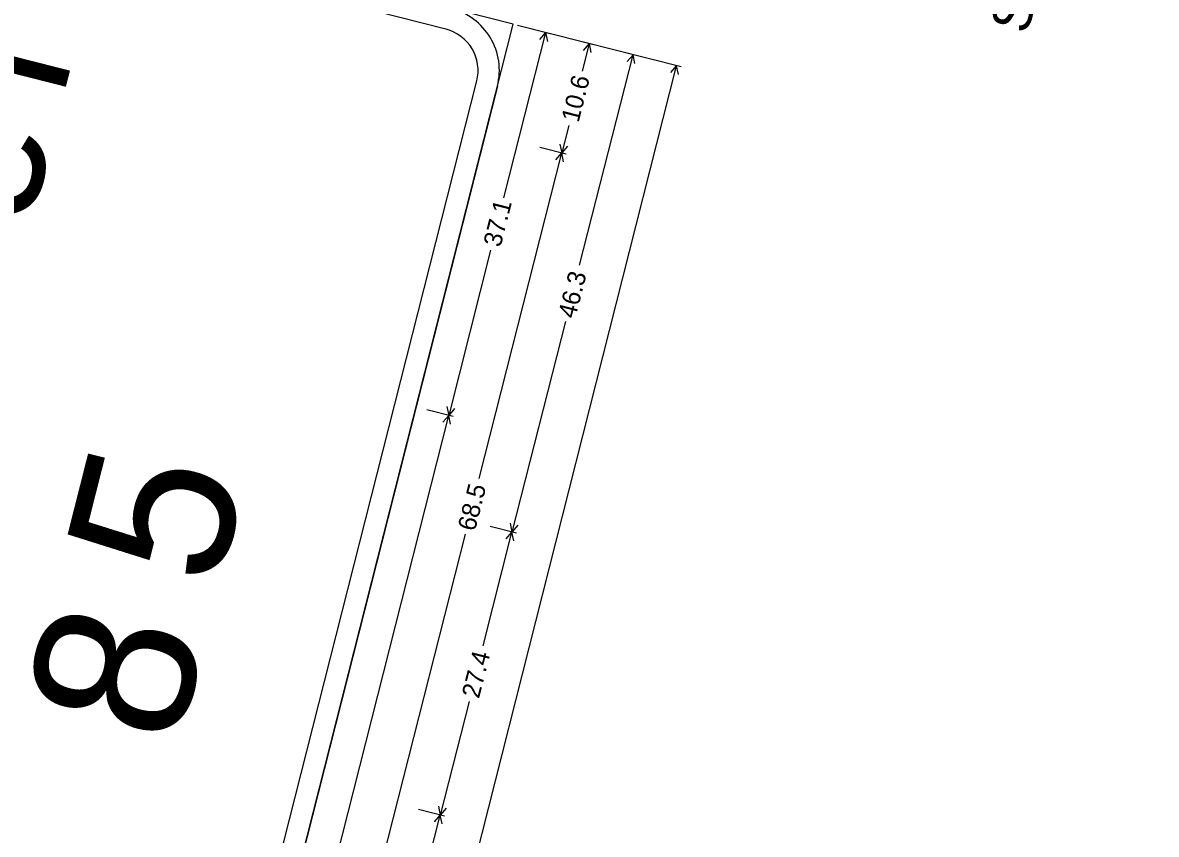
# Model space of a CAD drawing. Extents: x 670257 to 671518, y 737783 to 738188.
# Drawn here: x 671441.92 to 671457.47, y 737869.12 to 737880.25 of the extents above; entities that cross this region are included whole.
import ezdxf

# ---------------------------------------------------------------- set-up
doc = ezdxf.new("R2010")
doc.units = 0
doc.layers.add('R_Border Notes', color=7, linetype='Continuous')
doc.layers.add('R_SIGN', color=7, linetype='Continuous')

msp = doc.modelspace()

# ---------------------------------------------------------------- linework, layer by layer
at = {"layer": 'R_SIGN'}
for p, q in [((671448.518, 737877.846), (671449.094, 737880.113)), ((671450.948, 737879.643), (671448.705, 737880.212)), ((671449.153, 737880.098), (671448.795, 737880.189)), ((671449.013, 737880.02), (671449.094, 737880.113)), ((671449.12, 737879.993), (671449.094, 737880.113)), ((671449.752, 737879.947), (671449.393, 737880.038)), ((671449.596, 737879.584), (671449.692, 737879.962)), ((671449.611, 737879.868), (671449.692, 737879.962)), ((671449.718, 737879.841), (671449.692, 737879.962)), ((671449.558, 737876.925), (671450.29, 737879.81)), ((671450.35, 737879.795), (671449.991, 737879.886)), ((671450.209, 737879.717), (671450.29, 737879.81)), ((671450.317, 737879.689), (671450.29, 737879.81)), ((671447.743, 737867.258), (671450.888, 737879.658)), ((671450.808, 737879.565), (671450.888, 737879.658)), ((671450.915, 737879.538), (671450.888, 737879.658)), ((671449.408, 737878.841), (671449.312, 737878.463)), ((671449.372, 737878.448), (671449.013, 737878.539)), ((671449.372, 737878.448), (671449.013, 737878.539)), ((671449.286, 737878.584), (671449.312, 737878.463)), ((671449.393, 737878.557), (671449.312, 737878.463)), ((671448.18, 737874.002), (671449.312, 737878.463)), ((671449.231, 737878.37), (671449.312, 737878.463)), ((671449.338, 737878.343), (671449.312, 737878.463)), ((671448.337, 737877.132), (671447.762, 737874.864)), ((671449.362, 737876.151), (671448.63, 737873.266)), ((671447.736, 737874.985), (671447.762, 737874.864)), ((671447.843, 737874.958), (671447.762, 737874.864)), ((671445.985, 737867.858), (671447.762, 737874.864)), ((671447.822, 737874.849), (671447.463, 737874.94)), ((671447.822, 737874.849), (671447.463, 737874.94)), ((671447.682, 737874.771), (671447.762, 737874.864)), ((671447.789, 737874.744), (671447.762, 737874.864)), ((671448.235, 737871.708), (671448.63, 737873.266)), ((671448.69, 737873.251), (671448.331, 737873.342)), ((671448.69, 737873.251), (671448.331, 737873.342)), ((671448.55, 737873.172), (671448.63, 737873.266)), ((671448.604, 737873.386), (671448.63, 737873.266)), ((671448.711, 737873.359), (671448.63, 737873.266)), ((671448.657, 737873.145), (671448.63, 737873.266)), ((671447.986, 737873.237), (671446.855, 737868.776)), ((671448.041, 737870.943), (671447.646, 737869.386)), ((671447.295, 737868), (671447.646, 737869.386)), ((671447.706, 737869.37), (671447.347, 737869.461)), ((671447.566, 737869.292), (671447.646, 737869.386)), ((671447.62, 737869.506), (671447.646, 737869.386)), ((671447.727, 737869.479), (671447.646, 737869.386)), ((671447.673, 737869.265), (671447.646, 737869.386))]:
    msp.add_line(p, q, dxfattribs=at)
for points in [[(671442.192, 737854.783), (671448.645, 737880.227), (671435.923, 737883.454), (671429.469, 737858.01), (671442.192, 737854.783), (671442.192, 737854.783)], [(671447.725, 737880.16), (671436.699, 737882.956)], [(671442.124, 737855.703), (671448.147, 737879.451)], [(671448.43, 737879.379), (671442.407, 737855.631)]]:
    msp.add_lwpolyline(points, dxfattribs=at)
for radius in [0.875, 0.583]:
    msp.add_arc((671447.582, 737879.594), radius, 345.7686, 75.7688, dxfattribs=at)

# ---------------------------------------------------------------- texts
at = {"layer": 'R_Border Notes'}
msp.add_text('SIGN LAYOUT SHEET', height=0.53359, rotation=75.7686, dxfattribs=at).set_placement((671455.699, 737880.082))
at = {"layer": 'R_SIGN'}
for s, height, p in [('r', 1.944, (671442.468, 737879.196)), ('10.6', 0.2469, (671449.542, 737878.87)), ('e', 1.944, (671442.004, 737877.368)), ('37.1', 0.2469, (671448.472, 737877.162)), ('46.3', 0.2469, (671449.497, 737876.181)), ('5', 2.187, (671444.596, 737872.461)), ('68.5', 0.2469, (671448.121, 737873.267)), ('8', 2.187, (671444.048, 737870.298)), ('27.4', 0.2469, (671448.176, 737870.973))]:
    msp.add_text(s, height=height, rotation=75.7686, dxfattribs=at).set_placement(p)

doc.saveas('drawing.dxf')
